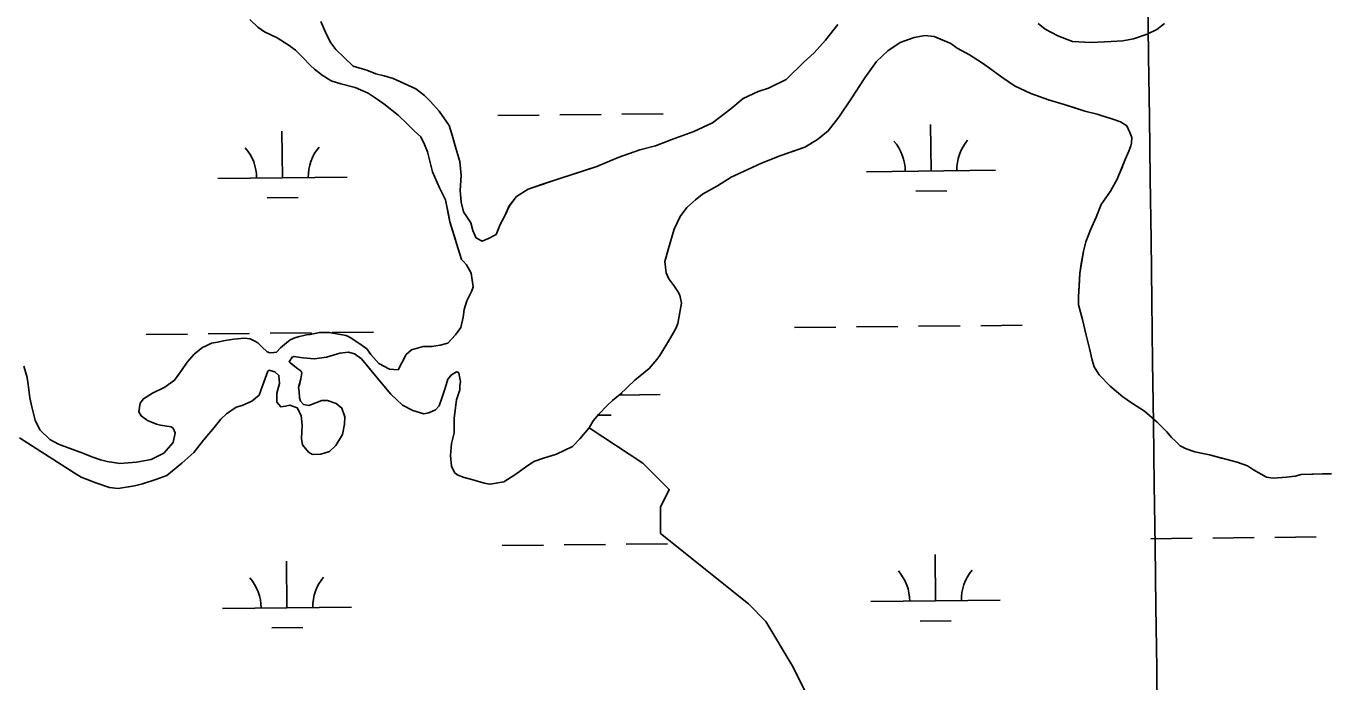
# Model space of a CAD drawing. Extents: x 3734862 to 3772949, y 391520 to 417239.
# Drawn here: x 3761895 to 3762898, y 406856 to 407363 of the extents above; entities that cross this region are included whole.
import ezdxf

# ---------------------------------------------------------------- set-up
doc = ezdxf.new("R2010")
doc.units = 0
for name, color, linetype in [('V-GRID-MAJR', 7, 'Continuous'), ('V-TOPO-SHOR', 7, 'Continuous'), ('V-WETL-SWMP', 7, 'Continuous')]:
    doc.layers.add(name, color=color, linetype=linetype)

msp = doc.modelspace()

# ---------------------------------------------------------------- linework, layer by layer
at = {"layer": 'V-GRID-MAJR'}
msp.add_spline([(3762898.112, 397163.154), (3762817.929, 403220.826), (3762737.7120000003, 409281.10000000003), (3762657.495, 415341.37700000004), (3762657.461, 415343.97500000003)], degree=3, dxfattribs=at)
at = {"layer": 'V-TOPO-SHOR'}
for points in [[(3762182.694, 407294.36), (3762171.736, 407303.038), (3762165.082, 407307.773), (3762159.599, 407311.326), (3762149.41, 407315.68200000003), (3762138.431, 407318.472), (3762130.9820000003, 407320.855), (3762123.933, 407325.199), (3762118.0640000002, 407329.93200000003), (3762114.934, 407332.693), (3762109.071, 407338.995), (3762103.203, 407344.512), (3762098.507, 407348.063), (3762089.109, 407353.98600000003), (3762079.313, 407358.733), (3762074.224, 407362.284), (3762067.967, 407368.197)], [(3762122.913, 407366.81), (3762127.194, 407356.58900000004), (3762130.702, 407350.295), (3762134.6070000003, 407345.177), (3762140.864, 407338.874), (3762147.9050000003, 407332.175), (3762154.96, 407330.184), (3762158.489, 407328.994), (3762165.544, 407326.219), (3762171.8170000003, 407324.626), (3762178.877, 407322.637), (3762185.9280000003, 407319.471), (3762190.239, 407317.491), (3762196.508, 407314.72000000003), (3762203.162, 407309.591), (3762207.8540000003, 407304.865), (3762214.5, 407297.381), (3762222.307, 407286.36100000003), (3762224.633, 407278.89400000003), (3762227.343, 407268.679), (3762230.443, 407258.461), (3762231.58, 407247.467), (3762230.753, 407236.087), (3762231.502, 407227.05700000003), (3762233.438, 407219.59), (3762235.776, 407215.658), (3762238.9, 407210.935), (3762240.448, 407205.041), (3762242.781, 407199.536), (3762243.9560000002, 407198.748), (3762247.8740000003, 407196.76900000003)], [(3762247.8740000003, 407196.76900000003), (3762252.591, 407198.715), (3762258.491, 407201.83400000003), (3762261.659, 407209.672), (3762265.219, 407216.33), (3762268.7800000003, 407224.167), (3762274.301, 407231.21), (3762283.352, 407237.066), (3762293.571, 407240.559), (3762308.505, 407245.606), (3762323.046, 407250.261), (3762336.407, 407254.527), (3762352.92, 407261.529), (3762369.8200000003, 407267.353), (3762382, 407270.44800000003), (3762394.58, 407275.50200000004), (3762411.481, 407281.718), (3762426.0300000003, 407288.335), (3762440.202, 407299.272), (3762449.651, 407307.087), (3762461.448, 407312.536), (3762469.308, 407315.254), (3762483.0700000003, 407321.875), (3762496.862, 407335.56), (3762504.738, 407342.597), (3762513.412, 407352.376), (3762522.877, 407364.509)], [(3762677.921, 407365.096), (3762683.4020000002, 407360.759), (3762693.193, 407355.618), (3762704.562, 407351.25800000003), (3762719.08, 407350.418), (3762734.3910000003, 407351.145), (3762743.4220000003, 407351.897), (3762751.6720000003, 407353.435), (3762762.282, 407356.927), (3762769.754, 407360.431), (3762775.6580000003, 407365.119)], [(3762750.595, 407276.897), (3762749.04, 407280.829), (3762746.703, 407285.941), (3762741.614, 407289.099), (3762734.95, 407291.481), (3762727.501, 407293.865), (3762723.5810000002, 407295.05700000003), (3762714.169, 407297.447), (3762705.545, 407300.228), (3762698.096, 407302.612), (3762685.941, 407306.19), (3762672.222, 407310.951), (3762659.684, 407316.886), (3762649.896, 407323.598), (3762639.329, 407331.487), (3762634.239, 407335.04000000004), (3762624.841, 407340.963), (3762615.441, 407346.101), (3762610.352, 407349.652), (3762602.9050000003, 407352.821), (3762597.418, 407355.196), (3762590.3570000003, 407356.009), (3762582.11, 407354.469), (3762571.1040000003, 407350.586), (3762561.6580000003, 407343.951), (3762552.991, 407335.74), (3762543.917, 407323.215), (3762533.257, 407306.76900000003), (3762523.7830000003, 407292.675), (3762515.498, 407282.107), (3762507.231, 407275.468), (3762497.396, 407269.617), (3762488.75, 407266.51), (3762478.923, 407263.014), (3762463.985, 407257.183), (3762440.392, 407246.282), (3762429.769, 407239.648), (3762418.362, 407233.021), (3762412.8510000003, 407228.722), (3762406.156, 407222.86100000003), (3762401.026, 407215.816), (3762396.278, 407206.02), (3762391.904, 407191.121), (3762389.1180000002, 407180.92600000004), (3762390.2630000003, 407172.287), (3762392.2090000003, 407167.569), (3762396.112, 407162.453), (3762399.236, 407157.73), (3762400.794, 407154.976), (3762401.949, 407148.692), (3762399.1410000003, 407133.003), (3762397.556, 407129.083), (3762393.606, 407122.031), (3762385.309, 407108.326), (3762382.944, 407105.195), (3762377.029, 407098.152), (3762366.005, 407089.16500000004), (3762360.096, 407083.693), (3762354.188, 407078.221), (3762348.6750000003, 407073.531), (3762344.736, 407070.012), (3762338.035, 407062.973), (3762333.7, 407057.886), (3762330.537, 407052.404), (3762323.441, 407043.79600000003), (3762317.531, 407037.93), (3762311.239, 407034.813), (3762305.341, 407032.08900000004), (3762294.3370000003, 407028.598), (3762287.654, 407026.267), (3762281.359, 407021.974), (3762273.093, 407016.117), (3762264.438, 407010.655), (3762253.8340000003, 407008.734), (3762252.265, 407009.131), (3762249.519, 407009.53500000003), (3762244.812, 407010.731), (3762239.717, 407012.32), (3762233.835, 407013.911), (3762228.346, 407015.896), (3762226.39, 407017.866), (3762224.054, 407022.585), (3762223.3000000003, 407030.83), (3762224.1210000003, 407040.249), (3762226.114, 407048.484), (3762226.157, 407059.864), (3762227.781, 407073.989), (3762230.558, 407081.829)], [(3761896.546, 407085.84500000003), (3761897.684, 407075.634), (3761899.227, 407068.564), (3761901.936, 407058.349), (3761905.44, 407050.878), (3761913.262, 407043.39), (3761919.9220000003, 407039.833), (3761930.895, 407035.473), (3761938.735, 407032.696), (3761945.79, 407029.92100000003), (3761952.452, 407027.541), (3761957.552, 407026.34500000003), (3761967.3570000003, 407024.735), (3761980.315, 407025.866), (3761991.7060000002, 407027.78500000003), (3762001.539, 407032.849), (3762008.6350000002, 407041.066), (3762010.2320000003, 407048.516), (3762008.676, 407052.055), (3762007.109, 407053.239), (3761998.872, 407054.447), (3761995.734, 407055.244), (3761988.679, 407058.01900000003), (3761983.983, 407061.568), (3761982.0330000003, 407064.716), (3761983.236, 407071.384), (3761985.603, 407074.909), (3761992.685, 407079.2), (3762002.1240000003, 407083.873), (3762009.602, 407089.341), (3762015.127, 407096.778), (3762019.467, 407103.04000000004), (3762024.986, 407109.30100000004), (3762031.681, 407114.76900000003), (3762033.252, 407115.156), (3762038.364, 407117.884), (3762043.076, 407118.652), (3762048.968, 407119.80700000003), (3762055.647, 407120.96), (3762063.892, 407121.712), (3762068.207, 407121.304), (3762071.343, 407119.723), (3762074.085, 407118.142), (3762075.256, 407116.961), (3762077.2120000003, 407114.99), (3762081.515, 407111.048), (3762083.475, 407110.255), (3762086.617, 407110.636), (3762088.5810000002, 407111.021), (3762091.7320000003, 407114.151), (3762096.457, 407118.056), (3762099.214, 407120.401), (3762102.753, 407121.958), (3762105.501, 407122.734), (3762111.789, 407124.278), (3762114.539, 407124.661), (3762122.002, 407126.203), (3762129.4590000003, 407126.175), (3762138.089, 407124.571), (3762142.4020000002, 407123.77), (3762145.538, 407122.189), (3762152.978, 407117.45), (3762158.4560000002, 407113.504), (3762161.579, 407109.174), (3762167.8340000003, 407102.086), (3762176.061, 407097.73600000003), (3762182.731, 407097.318), (3762189.055, 407109.07), (3762192.994, 407112.588), (3762202.034, 407115.302), (3762208.7060000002, 407115.275), (3762215.382, 407116.428), (3762221.2770000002, 407117.976), (3762227.187, 407124.233), (3762231.136, 407130.107), (3762233.126, 407137.949), (3762233.933, 407143.83400000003), (3762235.9220000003, 407150.499), (3762239.877, 407158.33400000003), (3762240.673, 407161.472), (3762239.143, 407172.074), (3762235.6350000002, 407178.37), (3762233.29, 407181.124), (3762231.728, 407182.701), (3762230.1750000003, 407187.418), (3762228.238, 407194.097), (3762226.298, 407200.386), (3762222.809, 407211.781), (3762221.653, 407217.282), (3762219.341, 407228.673), (3762214.668, 407238.11), (3762209.218, 407250.3), (3762206.898, 407259.729), (3762205.3510000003, 407266.014), (3762203.019, 407271.517), (3762200.293, 407277.41500000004), (3762195.208, 407282.146), (3762189.733, 407287.661), (3762182.694, 407294.36)], [(3762712.973, 407189.118), (3762714.963, 407196.175), (3762718.531, 407205.582), (3762722.8850000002, 407215.379), (3762726.848, 407225.177), (3762733.952, 407235.356), (3762739.091, 407244.756), (3762740.674, 407248.67600000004), (3762742.656, 407253.378), (3762745.427, 407260.04000000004), (3762748.2, 407266.309), (3762749.786, 407270.62), (3762750.187, 407272.582), (3762750.595, 407276.897)], [(3762905.044, 407016.86100000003), (3762897.9790000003, 407016.887), (3762890.911, 407016.523), (3762881.49, 407016.164), (3762876.776, 407015.005), (3762870.099, 407014.245), (3762859.892, 407013.5), (3762854.793, 407014.305), (3762844.608, 407019.836), (3762839.91, 407022.994), (3762832.0700000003, 407025.773), (3762819.913, 407028.958), (3762810.503, 407031.35000000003), (3762799.128, 407033.748), (3762792.466, 407036.128), (3762787.764, 407038.50200000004), (3762784.245, 407042.047), (3762781.116, 407044.808), (3762777.599, 407049.137), (3762770.169, 407056.625), (3762760.39, 407065.29600000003), (3762750.21, 407071.616), (3762743.554, 407076.351), (3762733.772, 407084.631), (3762725.171, 407093.298), (3762721.269, 407099.594), (3762719.719, 407104.701), (3762717.79, 407113.737), (3762715.08, 407123.953), (3762712.381, 407136.132), (3762709.282, 407147.525), (3762709.307, 407153.806), (3762709.731, 407162.047), (3762710.161, 407171.857), (3762711.365, 407179.31200000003), (3762712.973, 407189.118)], [(3762230.558, 407081.829), (3762230.5700000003, 407084.971), (3762230.9760000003, 407088.108), (3762230.2060000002, 407092.036), (3762229.823, 407094.78500000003), (3762229.432, 407095.178), (3762227.863, 407095.577), (3762223.931, 407093.239), (3762221.17, 407090.107), (3762219.182, 407083.05), (3762216.8000000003, 407075.994), (3762214.42, 407069.33), (3762211.659, 407066.201), (3762206.5470000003, 407063.864), (3762202.619, 407063.094), (3762193.995, 407065.875), (3762186.16, 407069.83), (3762177.165, 407078.499), (3762167.787, 407089.526), (3762160.363, 407098.582), (3762154.502, 407105.67), (3762149.021, 407109.614), (3762144.3170000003, 407110.81), (3762137.64, 407110.05100000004), (3762127.423, 407106.95), (3762117.998, 407105.80700000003), (3762108.975, 407106.626), (3762102.304, 407107.43700000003), (3762101.911, 407107.439), (3762100.733, 407107.05), (3762098.364, 407103.528), (3762099.146, 407102.739), (3762100.713, 407101.556), (3762102.669, 407099.979), (3762105.0160000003, 407098.006), (3762107.365, 407096.427), (3762108.143, 407094.855), (3762107.34, 407090.146), (3762106.544, 407086.617), (3762105.747, 407083.482), (3762106.128, 407080.338), (3762106.501, 407075.628), (3762107.2770000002, 407072.87700000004), (3762109.622, 407070.512), (3762113.544, 407069.713), (3762119.0470000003, 407071.655), (3762123.7630000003, 407073.598), (3762128.082, 407073.58400000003), (3762134.745, 407071.202), (3762139.049, 407067.653), (3762141.378, 407060.972), (3762141.358, 407055.08400000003), (3762139.756, 407047.241), (3762134.622, 407038.625), (3762129.502, 407033.935), (3762122.821, 407031.99700000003), (3762116.54, 407031.629), (3762113.406, 407033.603), (3762108.719, 407039.114), (3762107.953, 407044.222), (3762108.383, 407054.425), (3762107.627, 407061.886), (3762104.5100000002, 407067.784), (3762099.021, 407069.76900000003), (3762095.486, 407068.996), (3762091.952, 407068.618), (3762088.824, 407072.163), (3762088.853, 407079.226), (3762090.844, 407086.677), (3762090.475, 407092.958), (3762087.344, 407095.719), (3762082.639, 407096.91500000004), (3762081.8510000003, 407096.132), (3762077.882, 407084.764), (3762075.109, 407077.70900000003), (3762069.596, 407073.021), (3762062.125, 407069.517), (3762057.41, 407068.355), (3762049.933, 407063.283), (3762045.597, 407058.982), (3762040.471, 407052.721), (3762032.193, 407042.938), (3762024.697, 407033.154), (3762015.2460000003, 407024.946), (3762003.826, 407015.57), (3761995.179, 407012.463), (3761984.9620000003, 407008.97000000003), (3761978.6750000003, 407007.423), (3761966.108, 407005.50800000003), (3761959.438, 407006.317), (3761948.8540000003, 407009.891), (3761937.487, 407014.251), (3761932.005, 407017.413), (3761889.716, 407044.656)], [(3761893.066, 407099.989), (3761895.782, 407091.342), (3761896.546, 407085.84500000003)], [(3762330.537, 407052.404), (3762372.060518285, 407025.09627417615), (3762392.4773394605, 407004.6794530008), (3762385.671732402, 406991.068238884), (3762385.671732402, 406970.6514177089), (3762453.727802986, 406916.20656124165), (3762467.3390171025, 406902.5953471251), (3762487.7558382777, 406868.5673118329), (3762501.367052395, 406841.3448835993)]]:
    msp.add_lwpolyline(points, dxfattribs=at)
at = {"layer": 'V-WETL-SWMP'}
for p, q in [((3762259.773678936, 407293.958841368), (3762291.771893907, 407294.2968336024)), ((3762307.771001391, 407294.4658297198), (3762339.7692163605, 407294.803821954)), ((3762355.768323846, 407294.9728180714), (3762387.7665388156, 407295.31081030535)), ((3762093.209403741, 407245.76685837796), (3762092.829162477, 407281.764850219)), ((3762595.0894062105, 407251.068139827), (3762594.709164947, 407287.0661316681)), ((3762545.0921953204, 407250.5400269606), (3762645.086617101, 407251.5962526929)), ((3762043.2121928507, 407245.23874551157), (3762143.2066146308, 407246.2949712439)), ((3762081.37305932, 407230.209972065), (3762105.371720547, 407230.46346624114)), ((3762583.2530617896, 407235.51125351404), (3762607.2517230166, 407235.76474769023)), ((3762489.5195870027, 407129.8753238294), (3762521.5178019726, 407130.21331606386)), ((3762537.5169094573, 407130.38231218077), (3762569.5151244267, 407130.7203044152)), ((3762585.514231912, 407130.8893005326), (3762617.5124468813, 407131.2272927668)), ((3762633.511554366, 407131.39628888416), (3762665.509769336, 407131.7342811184)), ((3761987.639584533, 407124.5740423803), (3762019.6377995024, 407124.9120346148)), ((3762035.636906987, 407125.0810307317), (3762067.635121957, 407125.4190229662)), ((3762083.6342294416, 407125.5880190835), (3762115.6324444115, 407125.92601131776)), ((3762131.6315518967, 407126.09500743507), (3762163.629766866, 407126.43299966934)), ((3762353.569117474, 407077.69446922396), (3762385.469371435, 407078.03142671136)), ((3762337.2828256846, 407062.0905788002), (3762347.6344773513, 407062.1999217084)), ((3762765.167480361, 406966.60368015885), (3762797.1656953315, 406966.94167239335)), ((3762813.1648028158, 406967.11066851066), (3762845.1630177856, 406967.44866074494)), ((3762861.162125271, 406967.61765686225), (3762893.1603402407, 406967.9556490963)), ((3762263.2874778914, 406961.30239870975), (3762295.285692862, 406961.64039094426)), ((3762311.2848003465, 406961.8093870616), (3762343.283015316, 406962.14737929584)), ((3762359.282122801, 406962.3163754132), (3762391.2803377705, 406962.6543676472)), ((3762096.723202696, 406913.11041571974), (3762096.3429614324, 406949.10840756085)), ((3762598.603205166, 406918.41169716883), (3762598.222963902, 406954.4096890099)), ((3762548.605994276, 406917.88358430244), (3762648.600416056, 406918.93981003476)), ((3762046.725991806, 406912.58230285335), (3762146.7204135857, 406913.63852858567)), ((3762084.886858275, 406897.5535294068), (3762108.8855195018, 406897.8070235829)), ((3762586.7668607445, 406902.8548108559), (3762610.765521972, 406903.108305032))]:
    msp.add_line(p, q, dxfattribs=at)
for points in [[(3762067.967, 407368.197), (3762074.225, 407362.28500000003)], [(3762074.225, 407362.28500000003), (3762079.3140000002, 407358.733), (3762089.109, 407353.98600000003), (3762098.507, 407348.063), (3762103.204, 407344.512), (3762109.071, 407338.995), (3762114.934, 407332.692), (3762118.0640000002, 407329.933), (3762123.934, 407325.2), (3762130.983, 407320.856), (3762138.431, 407318.472), (3762149.411, 407315.683), (3762159.6, 407311.327), (3762165.082, 407307.773), (3762171.736, 407303.038), (3762182.694, 407294.36100000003), (3762189.734, 407287.662), (3762195.208, 407282.146), (3762200.293, 407277.416), (3762203.018, 407271.518), (3762205.352, 407266.014), (3762209.218, 407250.299), (3762214.667, 407238.11), (3762219.341, 407228.672), (3762222.809, 407211.781), (3762228.237, 407194.097), (3762230.1750000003, 407187.417), (3762231.727, 407182.701), (3762233.291, 407181.125), (3762235.636, 407178.369), (3762239.144, 407172.075), (3762240.674, 407161.471), (3762239.877, 407158.33400000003), (3762235.9220000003, 407150.499), (3762233.934, 407143.83400000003), (3762233.127, 407137.949), (3762231.1350000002, 407130.107), (3762227.187, 407124.234), (3762221.276, 407117.976), (3762215.382, 407116.428), (3762208.705, 407115.276), (3762202.0330000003, 407115.30100000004), (3762192.994, 407112.588), (3762189.056, 407109.07), (3762182.731, 407097.319), (3762176.06, 407097.737), (3762167.8340000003, 407102.086), (3762161.58, 407109.175), (3762158.457, 407113.504), (3762152.977, 407117.45), (3762145.537, 407122.189), (3762142.403, 407123.771), (3762129.4590000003, 407126.175), (3762122.001, 407126.203), (3762114.538, 407124.661), (3762111.788, 407124.279), (3762105.502, 407122.733), (3762102.752, 407121.958), (3762099.213, 407120.402), (3762091.7320000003, 407114.15), (3762088.58, 407111.022), (3762086.616, 407110.637), (3762083.474, 407110.256), (3762081.515, 407111.049), (3762077.2120000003, 407114.99), (3762074.0840000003, 407118.142), (3762071.342, 407119.723), (3762068.208, 407121.304), (3762063.892, 407121.713), (3762055.646, 407120.96), (3762048.969, 407119.80700000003), (3762043.077, 407118.652), (3762038.364, 407117.885), (3762033.251, 407115.157), (3762031.68, 407114.77), (3762024.986, 407109.30100000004), (3762019.467, 407103.041), (3762015.126, 407096.778), (3762009.602, 407089.341), (3762002.1240000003, 407083.874), (3761992.686, 407079.2), (3761985.6040000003, 407074.909), (3761983.236, 407071.385), (3761982.0330000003, 407064.717), (3761983.984, 407061.569), (3761988.68, 407058.01900000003), (3761995.735, 407055.245), (3761998.872, 407054.44800000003), (3762007.11, 407053.239), (3762008.676, 407052.055), (3762010.2320000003, 407048.517), (3762008.634, 407041.065), (3762001.538, 407032.849), (3761991.7060000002, 407027.784), (3761980.315, 407025.865), (3761967.358, 407024.73600000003), (3761957.551, 407026.344), (3761952.453, 407027.54000000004), (3761945.79, 407029.92100000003), (3761938.735, 407032.695), (3761930.895, 407035.472)], [(3762483.071, 407321.875), (3762469.308, 407315.254), (3762461.448, 407312.537), (3762449.6520000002, 407307.086), (3762440.202, 407299.272), (3762426.0300000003, 407288.335), (3762411.481, 407281.718), (3762394.58, 407275.50200000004), (3762382, 407270.447), (3762369.8200000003, 407267.353), (3762352.92, 407261.529), (3762336.4080000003, 407254.527), (3762308.506, 407245.605), (3762283.352, 407237.065), (3762274.302, 407231.211), (3762268.781, 407224.167), (3762265.218, 407216.33), (3762261.66, 407209.67100000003), (3762258.49, 407201.833), (3762252.591, 407198.715), (3762247.873, 407196.77), (3762243.9560000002, 407198.748), (3762242.781, 407199.537), (3762240.447, 407205.041), (3762238.899, 407210.935), (3762235.7770000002, 407215.657), (3762233.437, 407219.591), (3762231.503, 407227.056), (3762230.752, 407236.087), (3762231.58, 407247.467), (3762230.444, 407258.461), (3762227.343, 407268.678), (3762224.634, 407278.89400000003), (3762222.307, 407286.36100000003), (3762214.4990000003, 407297.381), (3762207.855, 407304.864), (3762203.162, 407309.592), (3762196.509, 407314.719), (3762178.876, 407322.637), (3762171.818, 407324.626), (3762165.544, 407326.22000000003), (3762158.489, 407328.994), (3762154.961, 407330.185), (3762147.904, 407332.175), (3762140.864, 407338.874), (3762134.6070000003, 407345.178), (3762130.702, 407350.295), (3762127.193, 407356.58900000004), (3762122.914, 407366.811)], [(3762522.877, 407364.50800000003), (3762513.411, 407352.376), (3762504.738, 407342.596), (3762496.861, 407335.561), (3762483.071, 407321.875)], [(3762775.6580000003, 407365.119), (3762769.753, 407360.431), (3762762.282, 407356.927), (3762751.671, 407353.434), (3762743.4220000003, 407351.896), (3762734.3910000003, 407351.145), (3762719.08, 407350.418), (3762704.561, 407351.25800000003), (3762693.194, 407355.619), (3762683.401, 407360.759), (3762677.9220000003, 407365.097)], [(3762252.264, 407009.132), (3762253.833, 407008.734), (3762264.438, 407010.656), (3762273.094, 407016.118), (3762281.359, 407021.97500000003), (3762287.6550000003, 407026.268), (3762294.3370000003, 407028.598), (3762305.34, 407032.08900000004), (3762311.239, 407034.814), (3762317.531, 407037.93), (3762323.441, 407043.79600000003), (3762330.538, 407052.404), (3762333.699, 407057.887), (3762338.036, 407062.974), (3762344.736, 407070.01300000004), (3762348.674, 407073.531), (3762354.187, 407078.22000000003), (3762366.004, 407089.166), (3762377.029, 407098.152), (3762382.943, 407105.195), (3762385.31, 407108.326), (3762393.605, 407122.032), (3762397.557, 407129.083), (3762399.142, 407133.00200000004), (3762401.949, 407148.692), (3762400.795, 407154.976), (3762399.236, 407157.73), (3762396.113, 407162.452), (3762392.208, 407167.569), (3762390.2630000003, 407172.287), (3762389.1180000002, 407180.92600000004), (3762391.904, 407191.121), (3762396.279, 407206.02), (3762401.026, 407215.815), (3762406.1550000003, 407222.86100000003), (3762412.85, 407228.723), (3762418.362, 407233.02), (3762429.77, 407239.64900000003), (3762440.393, 407246.282), (3762463.985, 407257.183), (3762478.923, 407263.014), (3762497.396, 407269.616), (3762507.231, 407275.467), (3762515.4990000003, 407282.108), (3762523.782, 407292.674), (3762533.256, 407306.76900000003), (3762543.916, 407323.21400000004), (3762552.991, 407335.74), (3762561.6580000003, 407343.95), (3762571.103, 407350.587), (3762582.109, 407354.47000000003), (3762590.3570000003, 407356.009), (3762597.419, 407355.197), (3762610.3510000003, 407349.653), (3762615.44, 407346.101), (3762624.841, 407340.963), (3762634.239, 407335.039), (3762639.328, 407331.487), (3762649.896, 407323.597), (3762659.684, 407316.887), (3762672.222, 407310.952), (3762685.941, 407306.19), (3762698.096, 407302.61100000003), (3762714.169, 407297.447), (3762723.5810000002, 407295.056), (3762727.501, 407293.864), (3762734.95, 407291.481), (3762741.614, 407289.10000000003), (3762746.704, 407285.941), (3762749.04, 407280.829), (3762750.595, 407276.898), (3762750.186, 407272.582), (3762749.786, 407270.621), (3762748.2, 407266.309), (3762745.4280000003, 407260.04000000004), (3762739.09, 407244.756), (3762733.952, 407235.355), (3762726.848, 407225.17600000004), (3762722.886, 407215.379), (3762718.531, 407205.582), (3762714.963, 407196.17600000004), (3762712.973, 407189.118), (3762710.16, 407171.858), (3762709.307, 407153.806), (3762709.2830000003, 407147.525), (3762712.38, 407136.131), (3762715.0810000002, 407123.953), (3762717.79, 407113.737), (3762719.718, 407104.702), (3762721.269, 407099.593), (3762725.17, 407093.298), (3762733.772, 407084.63), (3762743.554, 407076.35000000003), (3762750.2090000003, 407071.615), (3762760.39, 407065.29600000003), (3762770.17, 407056.624), (3762777.599, 407049.13800000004), (3762781.116, 407044.80700000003), (3762784.245, 407042.047), (3762787.764, 407038.501), (3762792.466, 407036.128)], [(3761932.004, 407017.413), (3761937.487, 407014.25200000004), (3761948.8540000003, 407009.891), (3761959.438, 407006.318), (3761966.108, 407005.50800000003), (3761978.6750000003, 407007.423), (3761984.961, 407008.969), (3761995.18, 407012.463), (3762003.827, 407015.57), (3762015.2460000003, 407024.947), (3762024.697, 407033.154), (3762032.1920000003, 407042.938), (3762040.472, 407052.72000000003), (3762045.598, 407058.981), (3762049.932, 407063.282), (3762057.409, 407068.356), (3762062.1240000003, 407069.516), (3762069.595, 407073.02), (3762075.108, 407077.70900000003), (3762077.882, 407084.764), (3762081.8510000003, 407096.132), (3762082.639, 407096.914), (3762087.344, 407095.718), (3762090.474, 407092.95900000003), (3762090.843, 407086.677), (3762088.852, 407079.227), (3762088.825, 407072.162), (3762091.952, 407068.618), (3762095.486, 407068.99700000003), (3762099.021, 407069.768), (3762104.509, 407067.78500000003), (3762107.627, 407061.885), (3762108.383, 407054.425), (3762107.952, 407044.221), (3762108.718, 407039.115), (3762113.407, 407033.602), (3762116.54, 407031.628), (3762122.821, 407031.99700000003), (3762129.501, 407033.934), (3762134.622, 407038.625), (3762139.757, 407047.24), (3762141.3570000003, 407055.085), (3762141.379, 407060.972), (3762139.0500000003, 407067.654), (3762134.745, 407071.203), (3762128.082, 407073.583), (3762123.764, 407073.599), (3762119.0470000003, 407071.655), (3762113.544, 407069.713), (3762109.622, 407070.51300000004), (3762107.276, 407072.87700000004), (3762106.501, 407075.628), (3762106.127, 407080.33900000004), (3762105.7460000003, 407083.481), (3762107.341, 407090.147), (3762108.144, 407094.855), (3762107.365, 407096.428), (3762105.0160000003, 407098.006), (3762099.146, 407102.739), (3762098.364, 407103.527), (3762100.733, 407107.05100000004), (3762101.912, 407107.439), (3762108.974, 407106.62700000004), (3762117.9990000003, 407105.808), (3762127.423, 407106.949), (3762137.64, 407110.05100000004), (3762144.316, 407110.81), (3762149.022, 407109.615), (3762154.502, 407105.669), (3762167.786, 407089.526), (3762177.165, 407078.5), (3762186.159, 407069.83), (3762193.995, 407065.875), (3762202.62, 407063.09500000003), (3762206.548, 407063.865), (3762211.659, 407066.201), (3762214.419, 407069.33), (3762216.799, 407075.994), (3762219.181, 407083.05), (3762221.17, 407090.108), (3762223.93, 407093.238), (3762227.864, 407095.578), (3762229.432, 407095.179), (3762229.823, 407094.78500000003), (3762230.205, 407092.036), (3762230.975, 407088.108), (3762230.571, 407084.97000000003), (3762230.559, 407081.83), (3762227.782, 407073.99), (3762226.1580000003, 407059.865), (3762226.115, 407048.483), (3762224.1210000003, 407040.248), (3762223.3000000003, 407030.83), (3762224.054, 407022.585), (3762226.3910000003, 407017.866), (3762228.346, 407015.896), (3762233.8340000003, 407013.912), (3762239.716, 407012.32), (3762244.812, 407010.73), (3762249.518, 407009.53500000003), (3762252.264, 407009.132)], [(3761930.895, 407035.472), (3761919.921, 407039.832), (3761913.262, 407043.39), (3761905.44, 407050.87700000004), (3761901.936, 407058.348), (3761899.227, 407068.564), (3761897.684, 407075.635), (3761896.545, 407085.84500000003), (3761895.781, 407091.343), (3761893.066, 407099.988)], [(3761889.716, 407044.657), (3761932.004, 407017.413)], [(3762792.466, 407036.128), (3762799.129, 407033.748), (3762810.503, 407031.35000000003), (3762832.0700000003, 407025.773), (3762839.91, 407022.995), (3762844.608, 407019.837), (3762854.792, 407014.304), (3762859.892, 407013.499), (3762870.1, 407014.245), (3762876.776, 407015.005), (3762881.49, 407016.16500000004), (3762897.9790000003, 407016.887), (3762905.044, 407016.86)]]:
    msp.add_lwpolyline(points, dxfattribs=at)
for centre, radius, start, end in [((3762037.964534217, 407245.65814496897), 35.24628790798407, 359.8333639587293, 41.377022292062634), ((3762148.444243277, 407246.8251251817), 35.24628790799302, 139.83336095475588, 181.3770192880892), ((3762539.8445366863, 407250.95942641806), 35.24628790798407, 359.8333639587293, 41.377022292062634), ((3762650.3242457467, 407252.12640663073), 35.24628790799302, 139.83336095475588, 181.3770192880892), ((3762390.707000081, 407078.56158064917), 35.24628790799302, 178.62187096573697, 181.3770192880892), ((3762041.478333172, 406913.0017023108), 35.24628790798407, 359.8333639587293, 41.377022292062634), ((3762151.958042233, 406914.1686825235), 35.24628790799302, 139.83336095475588, 181.3770192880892), ((3762543.358335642, 406918.3029837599), 35.24628790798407, 359.8333639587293, 41.377022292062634), ((3762653.838044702, 406919.4699639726), 35.24628790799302, 139.83336095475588, 181.3770192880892)]:
    msp.add_arc(centre, radius, start, end, dxfattribs=at)

doc.saveas('drawing.dxf')
